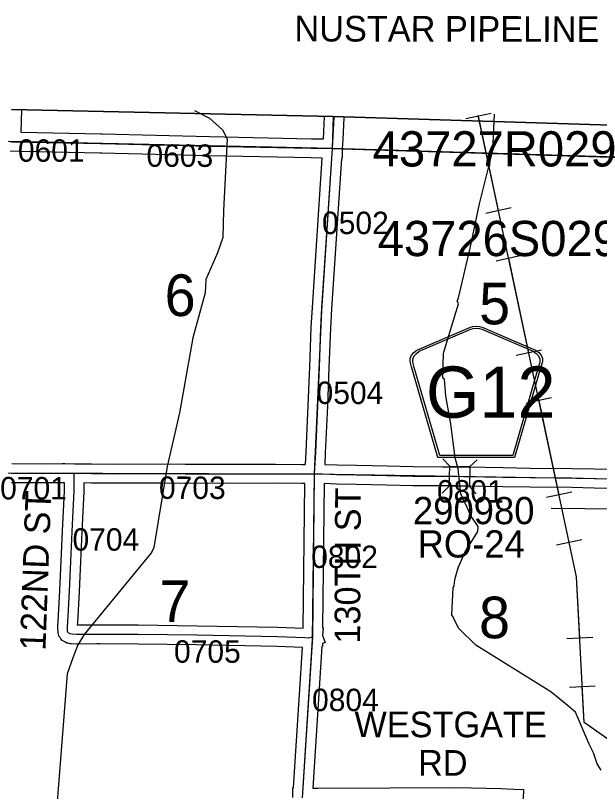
# Model space of a CAD drawing. Extents: x -132.8 to -73.3, y -60 to -26.
# Drawn here: x -127.336 to -125.514, y -34.247 to -31.825 of the extents above; entities that cross this region are included whole.
import ezdxf

# ---------------------------------------------------------------- set-up
doc = ezdxf.new("R2010")
doc.units = 0
for name, color, linetype in [('tdCoClipBndry', 7, 'Continuous'), ('tdCoCoBndry', 7, 'Continuous'), ('tdCoCoBndryPart', 7, 'Continuous'), ('tdCoDirctArrow', 7, 'Continuous'), ('tdCoHydroRiver', 7, 'Continuous'), ('tdCoPipe', 7, 'Continuous'), ('tdCoPipeTxt', 7, 'Continuous'), ('tdCoSecRdNmbr', 7, 'Continuous'), ('tdCoSecRdTxt', 7, 'Continuous'), ('tdCoSecRteBand', 7, 'Continuous'), ('tdCoSecRteCL', 7, 'Continuous'), ('tdCoSectLine', 7, 'Continuous'), ('tdCoSectLinePart', 7, 'Continuous'), ('tdCoSectNmbr', 7, 'Continuous'), ('tdCoShieldCoRte', 7, 'Continuous'), ('tdCoStrucPriMaintName', 7, 'Continuous'), ('tdCoStrucSec', 7, 'Continuous'), ('tdCoStrucSecCoName', 7, 'Continuous'), ('tdCoStrucSecFHWANum', 7, 'Continuous'), ('tdCoSurfBitum', 7, 'Continuous'), ('tdCoSurfEarth', 7, 'Continuous'), ('tdCoSurfGravel', 7, 'Continuous'), ('tdCoTwpBndryShd', 7, 'Continuous')]:
    doc.layers.add(name, color=color, linetype=linetype)

msp = doc.modelspace()

# ---------------------------------------------------------------- linework, layer by layer
at = {"layer": 'tdCoClipBndry'}
msp.add_lwpolyline([(-127.3484, -32.119), (-126.3448, -32.1404), (-125.343, -32.1711), (-124.3423, -32.1904), (-122.3605, -32.2607), (-121.3658, -32.28), (-120.4505, -32.3055), (-117.456, -32.3982)], dxfattribs=at)
at = {"layer": 'tdCoCoBndry'}
for p, q in [((-126.3466, -32.2403), (-127.351, -32.2189)), ((-127.351, -32.2189), (-126.3466, -32.2403)), ((-125.3451, -32.271), (-126.3466, -32.2403)), ((-126.3466, -32.2403), (-125.3451, -32.271))]:
    msp.add_line(p, q, dxfattribs=at)
for points in [[(-129.3548, -32.025), (-129.3661, -32.1456), (-128.3535, -32.1792), (-127.3514, -32.2189), (-126.3469, -32.2403), (-125.3455, -32.271), (-124.3459, -32.2903), (-123.3574, -32.325), (-122.3632, -32.3606), (-121.3677, -32.38), (-120.4533, -32.4055), (-119.4557, -32.4356), (-118.4546, -32.4661), (-117.4589, -32.4981)], [(-117.456, -32.3982), (-120.4505, -32.3055), (-121.3658, -32.28), (-122.3605, -32.2607), (-124.3423, -32.1904), (-125.343, -32.1711), (-126.3448, -32.1404), (-127.3484, -32.119)], [(-127.351, -32.2189), (-126.3466, -32.2403), (-125.3451, -32.271), (-124.3455, -32.2903), (-123.357, -32.325), (-122.3628, -32.3606), (-121.3673, -32.38), (-120.4529, -32.4055), (-119.4553, -32.4356), (-118.4542, -32.4661), (-117.4585, -32.4981)], [(-127.351, -32.2189), (-126.3466, -32.2403), (-125.3451, -32.271), (-124.3455, -32.2903), (-123.357, -32.325), (-122.3628, -32.3606), (-121.3673, -32.38), (-120.4529, -32.4055), (-119.4553, -32.4356), (-118.4542, -32.4661), (-117.4585, -32.4981)]]:
    msp.add_lwpolyline(points, dxfattribs=at)
at = {"layer": 'tdCoCoBndryPart'}
msp.add_lwpolyline([(-126.3173, -32.2412), (-125.3754, -32.2701)], dxfattribs=at)
at = {"layer": 'tdCoDirctArrow'}
msp.add_lwpolyline([(-125.6646, -33.3625), (-125.3481, -33.3658), (-125.3443, -33.3656), (-125.3409, -33.3651), (-125.3377, -33.3641), (-125.3336, -33.3625), (-125.3299, -33.3605), (-125.3259, -33.3576), (-125.3228, -33.3543), (-125.3201, -33.3508), (-125.3177, -33.3463), (-125.3163, -33.3428), (-125.3152, -33.3385), (-125.3152, -33.3347), (-125.315, -33.3291), (-125.3123, -33.0403)], dxfattribs=at)
at = {"layer": 'tdCoHydroRiver'}
for points in [[(-126.7773, -32.1212), (-126.7304, -32.1457), (-126.6904, -32.1816), (-126.6754, -32.2104), (-126.6865, -32.4342), (-126.6889, -32.5178), (-126.7061, -32.5663), (-126.7416, -32.6489), (-126.7444, -32.6904), (-126.7831, -32.8317), (-126.8245, -33.0656), (-126.8624, -33.2333), (-126.9044, -33.4861), (-126.9111, -33.5016), (-127.122, -33.7575), (-127.1419, -33.79), (-127.1572, -33.8306), (-127.1744, -33.8806), (-127.2091, -34.3197)], [(-125.8426, -32.133), (-125.8477, -32.2467), (-125.8888, -32.4128), (-125.918, -32.5509), (-125.9551, -32.706), (-125.9574, -32.7155)], [(-125.5086, -34.1807), (-125.5207, -34.1614), (-125.5323, -34.1264), (-125.5457, -34.0992), (-125.5887, -34.0002), (-125.621, -33.9724), (-125.6658, -33.9364), (-125.8999, -33.7909), (-125.9521, -33.7389), (-125.9686, -33.7085), (-125.97, -33.7021), (-125.9746, -33.6973), (-125.9705, -33.6106), (-125.9672, -33.606), (-125.9651, -33.5856), (-125.9546, -33.5496), (-125.9343, -33.5013), (-125.8929, -33.4362), (-125.8925, -33.4204), (-125.9137, -33.3883), (-125.9464, -33.3179), (-125.9552, -33.2404), (-125.9637, -33.2054), (-125.978, -33.0993), (-125.9929, -33.0137), (-125.9977, -32.9599), (-126.0023, -32.9567), (-126.0001, -32.8794), (-125.9541, -32.725), (-125.9574, -32.7155)]]:
    msp.add_lwpolyline(points, dxfattribs=at)
at = {"layer": 'tdCoPipe'}
for p, q in [((-125.852, -32.1313), (-125.9308, -32.1481)), ((-125.7892, -32.4259), (-125.8679, -32.4427)), ((-125.7575, -32.5747), (-125.8364, -32.5915)), ((-125.6947, -32.8694), (-125.7734, -32.8862)), ((-125.663, -33.0182), (-125.7419, -33.035)), ((-125.6002, -33.3128), (-125.6789, -33.3296)), ((-125.5685, -33.4617), (-125.6474, -33.4785)), ((-125.535, -33.7666), (-125.6155, -33.7707)), ((-125.5273, -33.9186), (-125.6078, -33.9227))]:
    msp.add_line(p, q, dxfattribs=at)
for points in [[(-122.6831, -41.5141), (-123.1262, -40.7823), (-123.4429, -40.2596), (-123.7329, -39.6996), (-123.7773, -39.4048), (-124.0618, -38.8748), (-124.3067, -38.1648), (-124.5223, -37.3919), (-124.7717, -36.2985), (-124.9398, -35.1432), (-125.2106, -34.7386), (-125.2968, -34.2185), (-125.5619, -34.0325), (-125.5851, -33.5772), (-125.8919, -32.1371)], [(-125.8286, -32.4343), (-125.8914, -32.1397)], [(-125.7341, -32.8778), (-125.7969, -32.5831)], [(-125.6396, -33.3213), (-125.7024, -33.0266)], [(-125.5753, -33.7687), (-125.5851, -33.5772), (-125.6079, -33.4701)], [(-125.4069, -34.1412), (-125.5619, -34.0325), (-125.5676, -33.9206)]]:
    msp.add_lwpolyline(points, dxfattribs=at)
at = {"layer": 'tdCoSecRteBand'}
for points in [[(-127.3169, -32.1196), (-127.3198, -32.1895), (-127.0702, -32.1946), (-127.0653, -32.1947), (-127.0652, -32.1947), (-127.0651, -32.1947), (-126.731, -32.2033), (-126.4124, -32.2097), (-126.375, -32.2101)], [(-126.375, -32.2101), (-126.3713, -32.1412), (-126.3712, -32.1398)], [(-126.3112, -32.1414), (-126.3113, -32.1438), (-126.3113, -32.144), (-126.3113, -32.1442), (-126.315, -32.2123), (-126.3146, -32.2124), (-126.3166, -32.2415), (-126.3168, -32.2706), (-126.3181, -32.2706), (-126.3182, -32.2719), (-126.3186, -32.2719), (-126.3496, -32.7404), (-126.3529, -32.8018), (-126.3579, -32.9244), (-126.3579, -32.9244), (-126.3579, -32.9244), (-126.3628, -33.0445), (-126.3628, -33.0446), (-126.3628, -33.0446), (-126.3692, -33.1899), (-126.3692, -33.19), (-126.3692, -33.1901), (-126.3711, -33.2264), (-126.3327, -33.2276), (-126.2722, -33.2289), (-126.2721, -33.2289), (-126.2721, -33.2289), (-126.1767, -33.2311), (-126.0948, -33.2328), (-126.0039, -33.2336), (-125.9621, -33.2336), (-125.9617, -33.2336), (-125.9614, -33.2336), (-125.9579, -33.2336), (-125.9378, -33.2341), (-125.928, -33.2343), (-125.8146, -33.236), (-125.8146, -33.236), (-125.8145, -33.236), (-125.7301, -33.2377), (-125.5991, -33.2387), (-125.5988, -33.2387), (-125.5986, -33.2387), (-125.5291, -33.2405), (-125.4612, -33.2417)], [(-127.3223, -32.2501), (-127.3522, -32.2488)], [(-127.3478, -33.2237), (-127.2531, -33.2244), (-127.1895, -33.2237), (-127.1892, -33.2237), (-127.1889, -33.2237), (-127.1821, -33.2238), (-127.182, -33.2238), (-127.182, -33.2237), (-127.1521, -33.2241), (-127.1221, -33.2244), (-127.0986, -33.2247), (-127.018, -33.2254), (-126.8786, -33.2249), (-126.8783, -33.2249), (-126.878, -33.2249), (-126.8066, -33.2259), (-126.6813, -33.2254), (-126.6811, -33.2254), (-126.681, -33.2254), (-126.6109, -33.2259), (-126.525, -33.2254), (-126.5248, -33.2254), (-126.5246, -33.2254), (-126.4423, -33.2262), (-126.4327, -33.2262), (-126.4324, -33.2262), (-126.4324, -33.2258), (-126.4312, -33.2258), (-126.4291, -33.1871), (-126.4227, -33.042), (-126.4178, -32.922), (-126.4129, -32.7992), (-126.4129, -32.799), (-126.4129, -32.7988), (-126.4095, -32.737), (-126.4095, -32.7368), (-126.4095, -32.7367), (-126.3786, -32.27), (-126.4131, -32.2697), (-126.4133, -32.2697), (-126.4135, -32.2697), (-126.7323, -32.2633), (-126.7324, -32.2633), (-126.7325, -32.2633), (-127.0666, -32.2546), (-127.0714, -32.2545), (-127.3222, -32.2495), (-127.3222, -32.25), (-127.3223, -32.25), (-127.3223, -32.2501)], [(-126.4704, -34.2657), (-126.4701, -34.2365), (-126.4688, -34.2365), (-126.4687, -34.2352), (-126.4684, -34.2353), (-126.4403, -33.7976), (-126.519, -33.7946), (-126.7709, -33.7899), (-126.9534, -33.7875), (-127.0725, -33.787), (-127.0826, -33.787), (-127.144, -33.7875), (-127.1449, -33.7875), (-127.1457, -33.7874), (-127.1608, -33.7867), (-127.163, -33.7866), (-127.1652, -33.7862), (-127.1714, -33.7849), (-127.176, -33.784), (-127.1801, -33.7817), (-127.1845, -33.7793), (-127.1904, -33.776), (-127.1943, -33.7705), (-127.1968, -33.767), (-127.2003, -33.7621), (-127.2017, -33.7561), (-127.2027, -33.7517), (-127.2032, -33.7491), (-127.2033, -33.7466), (-127.2036, -33.7414), (-127.2036, -33.7407), (-127.2036, -33.74), (-127.2036, -33.7323), (-127.2036, -33.7315), (-127.2036, -33.7307), (-127.2028, -33.7169), (-127.2028, -33.7169), (-127.1977, -33.6205), (-127.193, -33.5267), (-127.1878, -33.4126), (-127.1831, -33.3095), (-127.1828, -33.2838), (-127.1892, -33.2837), (-127.2527, -33.2844), (-127.253, -33.2844), (-127.2533, -33.2844), (-127.3485, -33.2837)], [(-126.4426, -33.2862), (-126.4427, -33.2862), (-126.5249, -33.2854), (-126.6107, -33.2859), (-126.6109, -33.2859), (-126.6111, -33.2859), (-126.6812, -33.2854), (-126.8066, -33.2859), (-126.8068, -33.2859), (-126.8071, -33.2859), (-126.8786, -33.2849), (-127.0179, -33.2854), (-127.0181, -33.2854), (-127.0183, -33.2854), (-127.0992, -33.2847), (-127.0992, -33.2847), (-127.0993, -33.2847), (-127.1228, -33.2844), (-127.1232, -33.3108), (-127.1232, -33.3112), (-127.1232, -33.3117), (-127.1279, -33.4153), (-127.1279, -33.4153), (-127.133, -33.5295), (-127.1331, -33.5296), (-127.1331, -33.5296), (-127.1377, -33.6236), (-127.1377, -33.6236), (-127.1377, -33.6237), (-127.1429, -33.7201), (-127.1433, -33.7275), (-127.0829, -33.727), (-127.0827, -33.727), (-127.0825, -33.727), (-127.0723, -33.727), (-126.953, -33.7275), (-126.9529, -33.7275), (-126.9527, -33.7275), (-126.77, -33.7299), (-126.7699, -33.7299), (-126.7699, -33.7299), (-126.5176, -33.7346), (-126.5173, -33.7346), (-126.517, -33.7346), (-126.4379, -33.7376), (-126.433, -33.2862), (-126.4425, -33.2862), (-126.4426, -33.2862)], [(-125.4623, -33.3017), (-125.5303, -33.3005), (-125.5304, -33.3005), (-125.5305, -33.3004), (-125.5998, -33.2987), (-125.7307, -33.2977), (-125.7309, -33.2977), (-125.7311, -33.2977), (-125.8156, -33.296), (-125.929, -33.2943), (-125.9291, -33.2943), (-125.9292, -33.2943), (-125.9391, -33.2941), (-125.9592, -33.2936), (-125.9624, -33.2936), (-126.004, -33.2936), (-126.0041, -33.2936), (-126.0042, -33.2936), (-126.0955, -33.2928), (-126.0957, -33.2928), (-126.0959, -33.2928), (-126.178, -33.2911), (-126.178, -33.2911), (-126.1781, -33.2911), (-126.2734, -33.2889), (-126.3341, -33.2876), (-126.3343, -33.2876), (-126.3345, -33.2876), (-126.373, -33.2863), (-126.3779, -33.7366), (-126.3763, -33.7367), (-126.3778, -33.7602), (-126.3696, -33.7823), (-126.3784, -33.7856), (-126.3785, -33.795), (-126.38, -33.795), (-126.4084, -34.2372), (-126.3923, -34.2374), (-126.1672, -34.2359), (-126.1672, -34.2359), (-126.1672, -34.2359), (-125.9664, -34.2349), (-125.9661, -34.2349), (-125.9657, -34.2349), (-125.9132, -34.2359), (-125.913, -34.2359), (-125.9128, -34.2359), (-125.8218, -34.2386), (-125.8217, -34.2386), (-125.8216, -34.2386), (-125.7812, -34.2401), (-125.7512, -34.2412), (-125.7534, -34.3012)]]:
    msp.add_lwpolyline(points, dxfattribs=at)
at = {"layer": 'tdCoSecRteCL'}
for p, q in [((-126.4082, -33.7647), (-126.4027, -33.2562)), ((-126.4404, -34.2668), (-126.4082, -33.7647))]:
    msp.add_line(p, q, dxfattribs=at)
for points in [[(-126.3466, -32.2403), (-126.3413, -32.1426), (-126.3412, -32.1405)], [(-127.351, -32.2189), (-127.3482, -32.219), (-127.3368, -32.2192), (-127.0708, -32.2245), (-127.0659, -32.2246), (-126.7317, -32.2333), (-126.4129, -32.2397), (-126.3466, -32.2403)], [(-126.4027, -33.2562), (-126.3992, -33.1886), (-126.3928, -33.0433), (-126.3878, -32.9232), (-126.3829, -32.8004), (-126.3796, -32.7386), (-126.3466, -32.2403)], [(-128.392, -33.1907), (-128.3874, -33.1935), (-128.3818, -33.1999), (-128.3759, -33.2058), (-128.3687, -33.211), (-128.3608, -33.215), (-128.3509, -33.2167), (-128.3196, -33.2187), (-128.2715, -33.2201), (-128.1914, -33.2234), (-128.1157, -33.2263), (-128.0003, -33.2305), (-127.8878, -33.2342), (-127.7598, -33.2389), (-127.6318, -33.2438), (-127.5347, -33.2475), (-127.4099, -33.2522), (-127.3482, -33.2537), (-127.2531, -33.2544), (-127.1892, -33.2537), (-127.1524, -33.2541)], [(-126.4082, -33.7647), (-126.4146, -33.7671), (-126.4212, -33.7683), (-126.4333, -33.7678), (-126.5181, -33.7646), (-126.7704, -33.7599), (-126.9532, -33.7575), (-127.0724, -33.757), (-127.0826, -33.757), (-127.1443, -33.7575), (-127.1593, -33.7567), (-127.1655, -33.7555), (-127.1699, -33.753), (-127.1724, -33.7496), (-127.1734, -33.7451), (-127.1736, -33.74), (-127.1736, -33.7323), (-127.1729, -33.7185), (-127.1677, -33.6221), (-127.163, -33.5281), (-127.1578, -33.414), (-127.1532, -33.3104), (-127.1524, -33.2541)], [(-127.1524, -33.2541), (-127.0989, -33.2547), (-127.018, -33.2554), (-126.8785, -33.2549), (-126.8067, -33.2559), (-126.6812, -33.2554), (-126.6109, -33.2559), (-126.5248, -33.2554), (-126.4425, -33.2562), (-126.4027, -33.2562)], [(-126.4027, -33.2562), (-126.3776, -33.2562), (-126.3335, -33.2576), (-126.2728, -33.2589), (-126.1774, -33.2611), (-126.0952, -33.2628), (-126.004, -33.2636), (-125.9621, -33.2636), (-125.9586, -33.2636), (-125.9385, -33.2641), (-125.9285, -33.2643), (-125.8151, -33.266), (-125.7305, -33.2677), (-125.5993, -33.2687), (-125.5298, -33.2705), (-125.4617, -33.2717), (-125.4361, -33.2722), (-125.3991, -33.2724)]]:
    msp.add_lwpolyline(points, dxfattribs=at)
at = {"layer": 'tdCoSectLine'}
for points in [[(-126.3469, -32.2403), (-126.3434, -32.1404)], [(-127.3514, -32.2189), (-126.3469, -32.2403)], [(-126.4031, -33.2562), (-126.3804, -32.7459), (-126.3469, -32.2403)], [(-126.3469, -32.2403), (-125.3455, -32.271)], [(-127.3942, -33.2526), (-126.4031, -33.2562)], [(-126.4408, -34.2668), (-126.409, -33.7735), (-126.4031, -33.2562)], [(-126.4031, -33.2562), (-125.3994, -33.2724)]]:
    msp.add_lwpolyline(points, dxfattribs=at)
at = {"layer": 'tdCoSectLinePart'}
msp.add_lwpolyline([(-126.3173, -32.2412), (-125.3754, -32.2701)], dxfattribs=at)
at = {"layer": 'tdCoShieldCoRte'}
for points in [[(-126.018, -33.2051), (-126.0999, -32.9222), (-126.1038, -32.9091), (-126.1045, -32.9032), (-126.1045, -32.8954), (-126.1003, -32.885), (-126.093, -32.8766), (-126.0834, -32.8699), (-125.9162, -32.7975), (-125.9086, -32.7959), (-125.8982, -32.795), (-125.8878, -32.7959), (-125.8803, -32.7975), (-125.713, -32.8699), (-125.7034, -32.8766), (-125.6962, -32.885), (-125.6919, -32.8954), (-125.6919, -32.9032), (-125.6926, -32.9091), (-125.6965, -32.9222), (-125.7785, -33.2051)], [(-126.0121, -33.1988), (-126.0919, -32.9235), (-126.0956, -32.9109), (-126.0963, -32.9052), (-126.0963, -32.8977), (-126.0922, -32.8878), (-126.0852, -32.8797), (-126.076, -32.8733), (-125.9154, -32.8038), (-125.9082, -32.8022), (-125.8982, -32.8014), (-125.8882, -32.8022), (-125.881, -32.8038), (-125.7204, -32.8733), (-125.7112, -32.8797), (-125.7042, -32.8878), (-125.7002, -32.8977), (-125.7002, -32.9052), (-125.7009, -32.9109), (-125.7046, -32.9235), (-125.7843, -33.1988)]]:
    msp.add_lwpolyline(points, close=True, dxfattribs=at)
at = {"layer": 'tdCoStrucSec'}
for points in [[(-126.0025, -33.2093), (-125.9809, -33.2319), (-125.9183, -33.2332)], [(-126.0049, -33.316), (-125.9823, -33.2944), (-125.9809, -33.2319)], [(-125.8957, -33.2116), (-125.9183, -33.2332), (-125.9197, -33.2958)], [(-125.8986, -33.3179), (-125.9197, -33.2958), (-125.9823, -33.2944)]]:
    msp.add_lwpolyline(points, dxfattribs=at)
at = {"layer": 'tdCoSurfBitum'}
msp.add_lwpolyline([(-127.3482, -33.2537), (-127.2531, -33.2544), (-127.1892, -33.2537), (-127.1524, -33.2541), (-127.0989, -33.2547), (-127.018, -33.2554), (-126.8785, -33.2549), (-126.8067, -33.2559), (-126.6812, -33.2554), (-126.6109, -33.2559), (-126.5248, -33.2554), (-126.4425, -33.2562), (-126.4027, -33.2562), (-126.3776, -33.2562), (-126.3335, -33.2576), (-126.2728, -33.2589), (-126.1774, -33.2611), (-126.0952, -33.2628), (-126.004, -33.2636), (-125.9621, -33.2636), (-125.9586, -33.2636), (-125.9385, -33.2641), (-125.9285, -33.2643), (-125.8151, -33.266), (-125.7305, -33.2677), (-125.5993, -33.2687), (-125.5298, -33.2705), (-125.4617, -33.2717)], dxfattribs=at)
at = {"layer": 'tdCoSurfEarth'}
for points in [[(-127.351, -32.2189), (-127.3482, -32.219), (-127.3368, -32.2192), (-127.0708, -32.2245)], [(-126.4082, -33.7647), (-126.4146, -33.7671), (-126.4212, -33.7683), (-126.4333, -33.7678), (-126.5181, -33.7646), (-126.7704, -33.7599), (-126.9532, -33.7575), (-127.0724, -33.757)]]:
    msp.add_lwpolyline(points, dxfattribs=at)
at = {"layer": 'tdCoSurfGravel'}
msp.add_line((-126.3796, -32.7386), (-126.3466, -32.2403), dxfattribs=at)
for points in [[(-126.3466, -32.2403), (-126.3413, -32.1426), (-126.3412, -32.1405)], [(-127.0708, -32.2245), (-127.0659, -32.2246), (-126.7317, -32.2333), (-126.4129, -32.2397), (-126.3466, -32.2403)], [(-126.4404, -34.2668), (-126.4082, -33.7647), (-126.4027, -33.2562), (-126.3992, -33.1886), (-126.3928, -33.0433), (-126.3878, -32.9232), (-126.3829, -32.8004), (-126.3796, -32.7386)], [(-127.0724, -33.757), (-127.0826, -33.757), (-127.1443, -33.7575), (-127.1593, -33.7567), (-127.1655, -33.7555), (-127.1699, -33.753), (-127.1724, -33.7496), (-127.1734, -33.7451), (-127.1736, -33.74), (-127.1736, -33.7323), (-127.1729, -33.7185), (-127.1677, -33.6221), (-127.163, -33.5281), (-127.1578, -33.414), (-127.1532, -33.3104), (-127.1524, -33.2541)]]:
    msp.add_lwpolyline(points, dxfattribs=at)
at = {"layer": 'tdCoTwpBndryShd'}
msp.add_lwpolyline([(-129.4234, -32.1428), (-129.3661, -32.1456), (-128.3535, -32.1792), (-127.3514, -32.2189), (-126.3469, -32.2403), (-125.3455, -32.271), (-124.3459, -32.2903), (-123.3574, -32.325), (-122.3632, -32.3606), (-121.3677, -32.38), (-120.4533, -32.4055), (-119.4557, -32.4356), (-118.4546, -32.4661), (-117.4589, -32.4981)], dxfattribs=at)

# ---------------------------------------------------------------- texts
at = {"layer": 'tdCoPipeTxt'}
msp.add_text('NUSTAR PIPELINE', height=0.08, rotation=359.9056, dxfattribs=at).set_placement((-126.4655, -31.906))
at = {"layer": 'tdCoSecRdNmbr'}
for s, rotation, p in [('0601', 359.9045, (-127.3285, -32.2815)), ('0603', 359.9048, (-126.9273, -32.2973)), ('0502', 359.9052, (-126.3796, -32.5073)), ('0504', 359.9052, (-126.3966, -33.0377)), ('0701', 359.9069, (-127.384, -33.3355)), ('0703', 359.9069, (-126.8884, -33.334)), ('0801', 359.9069, (-126.0208, -33.3453)), ('0704', 359.9047, (-127.1581, -33.4955)), ('0802', 359.9052, (-126.4134, -33.5496)), ('0705', 359.9049, (-126.8414, -33.8454)), ('0804', 359.9052, (-126.4107, -33.9964))]:
    msp.add_text(s, height=0.07, rotation=rotation, dxfattribs=at).set_placement(p)
at = {"layer": 'tdCoSecRdTxt'}
for s, rotation, p in [('130TH ST', 89.7162, (-126.2607, -33.7861)), ('122ND ST', 87.8984, (-127.2426, -33.8084)), ('WESTGATE', 359.9383, (-126.2784, -34.0778)), ('RD', 359.9383, (-126.0799, -34.198))]:
    msp.add_text(s, height=0.08, rotation=rotation, dxfattribs=at).set_placement(p)
at = {"layer": 'tdCoSectNmbr'}
for s, rotation, p in [('6', 359.9047, (-126.8707, -32.7632)), ('5', 359.9055, (-125.8893, -32.7891)), ('7', 359.9048, (-126.8873, -33.7185)), ('8', 359.9055, (-125.8897, -33.7691))]:
    msp.add_text(s, height=0.13, rotation=rotation, dxfattribs=at).set_placement(p)
at = {"layer": 'tdCoShieldCoRte'}
msp.add_text('G12', height=0.16, dxfattribs=at).set_placement((-126.0551, -33.0808))
at = {"layer": 'tdCoStrucPriMaintName'}
for s, p in [('43727R029', (-126.2213, -32.2964)), ('43727R029', (-126.2213, -32.2964)), ('43727R029', (-126.2213, -32.2964)), ('43726S029', (-126.2057, -32.5762)), ('43726S029', (-126.2057, -32.5762)), ('43726S029', (-126.2057, -32.5762))]:
    msp.add_text(s, height=0.11, dxfattribs=at).set_placement(p)
at = {"layer": 'tdCoStrucSecCoName'}
msp.add_text('RO-24', height=0.085, dxfattribs=at).set_placement((-126.0813, -33.517))
at = {"layer": 'tdCoStrucSecFHWANum'}
msp.add_text('290980', height=0.085, dxfattribs=at).set_placement((-126.0959, -33.413))

doc.saveas('drawing.dxf')
